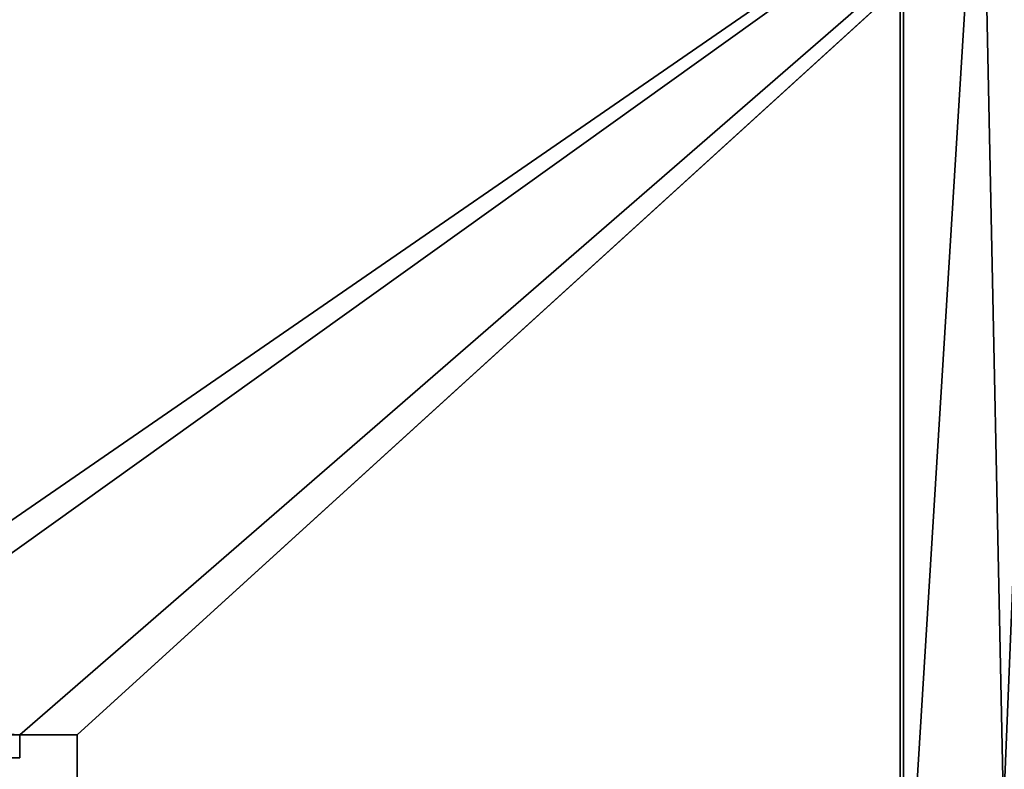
# Model space of a CAD drawing. Header units: millimetres. Extents: x -603 to 3703, y -115 to 249.
# Tile 275 of 656: x 358 to 401, y 21 to 54. Entities that reach past the tile are written whole.
import ezdxf

# ---------------------------------------------------------------- set-up
doc = ezdxf.new("R2010")
doc.units = ezdxf.units.MM
doc.layers.add('151', color=7, linetype='Continuous', true_color=0xffffff)

# ---------------------------------------------------------------- blocks, each defined once
blk = doc.blocks.new('UG_SURFACE_001')
at = {"layer": '151', "color": 252, "linetype": 'Continuous', "lineweight": 35}
for points in [[(603, -13.3, 2212.25), (603, 230.4, 2212.25), (-603, 230.4, 2212.25), (-603, -13.3, 2212.25)], [(-453, -13.3, 2062.25), (-453, 230.4, 2062.25), (453, 230.4, 2062.25), (453, -13.3, 2062.25)]]:
    blk.add_3dface(points, dxfattribs=at)
blk = doc.blocks.new('UG_SURFACE_033')
at = {"layer": '151', "color": 7, "linetype": 'Continuous', "lineweight": 35}
for points in [[(396.65, 11.15, 2003.9), (396.65, 229.15, 2003.9), (-396.65, 229.15, 2003.9), (-396.65, 11.15, 2003.9)], [(-396.5, 11.15, 2003.75), (-396.5, 229.15, 2003.75), (396.5, 229.15, 2003.75), (396.5, 11.15, 2003.75)], [(396.5, 11.15, 2003.75), (396.5, 229.15, 2003.75), (396.65, 229.15, 2003.9), (396.65, 11.15, 2003.9)]]:
    blk.add_3dface(points, dxfattribs=at)
blk = doc.blocks.new('UG_SURFACE_034')
at = {"layer": '151', "color": 41, "linetype": 'Continuous', "lineweight": 35}
for points in [[(396.65, 229.15, 2003.9), (396.65, 11.15, 2003.9), (-396.65, 11.15, 2003.9), (-396.65, 229.15, 2003.9)], [(401, 19.5, 2008.25), (396.65, 229.15, 2003.9), (408.5, 229.15, 2015.75), (408.5, 203.3, 2015.75)], [(401, 19.5, 2008.25), (401, 11.15, 2008.25), (396.65, 11.15, 2003.9), (396.65, 229.15, 2003.9)], [(403.5, 19.5, 2010.75), (401, 19.5, 2008.25), (408.5, 203.3, 2015.75), (410.5, 71, 2017.75)], [(410.5, 19, 2017.75), (410.5, 71, 2017.75), (-410.5, 71, 2017.75), (-410.5, 19, 2017.75)]]:
    blk.add_3dface(points, dxfattribs=at)
blk = doc.blocks.new('UG_SURFACE_041')
at = {"layer": '151', "color": 7, "linetype": 'Continuous', "lineweight": 35}
for points in [[(396.5, 11.15, -5.75), (396.5, 229.15, -5.75), (396.65, 229.15, -5.75), (396.65, 11.15, -5.75)], [(396.65, 11.15, 2003.9), (396.65, 229.15, 2003.9), (396.5, 229.15, 2003.75), (396.5, 11.15, 2003.75)], [(396.5, 11.15, 2003.75), (396.5, 229.15, 2003.75), (396.5, 229.15, -5.75), (396.5, 11.15, -5.75)], [(396.65, 11.15, -5.75), (396.65, 229.15, -5.75), (396.65, 229.15, 2003.9), (396.65, 11.15, 2003.9)]]:
    blk.add_3dface(points, dxfattribs=at)
blk = doc.blocks.new('UG_SURFACE_045')
at = {"layer": '151', "color": 41, "linetype": 'Continuous', "lineweight": 35}
for points in [[(396.65, 229.15, -5.75), (396.65, 11.15, -5.75), (396.65, 11.15, 2003.9), (396.65, 229.15, 2003.9)], [(401, 19.5, -5.75), (396.65, 229.15, -5.75), (408.5, 229.15, -5.75), (408.5, 203.3, -5.75)], [(401, 19.5, -5.75), (401, 11.15, -5.75), (396.65, 11.15, -5.75), (396.65, 229.15, -5.75)], [(408.5, 203.3, 2015.75), (408.5, 229.15, 2015.75), (396.65, 229.15, 2003.9), (396.65, 11.15, 2003.9)], [(401, 19.5, 2008.25), (408.5, 203.3, 2015.75), (396.65, 11.15, 2003.9)], [(410.5, 71, -5.75), (403.5, 19.5, -5.75), (401, 19.5, -5.75), (408.5, 203.3, -5.75)], [(401, 19.5, 2008.25), (403.5, 19.5, 2010.75), (413, 203.3, 2020.25), (408.5, 203.3, 2015.75)]]:
    blk.add_3dface(points, dxfattribs=at)
blk = doc.blocks.new('UG_SURFACE_050')
at = {"layer": '151', "color": 252, "linetype": 'Continuous', "lineweight": 35}
for points in [[(412, 69.5, 2020.25), (-412, 69.5, 2020.25), (109.3, 22.801, 2020.25), (111.8, 22.801, 2020.25)], [(-412, 69.5, 2018.75), (358.2, 22.801, 2018.75), (346.8, 22.801, 2018.75)], [(-412, 69.5, 2018.75), (412, 69.5, 2018.75), (360.7, 22.801, 2018.75), (358.2, 22.801, 2018.75)], [(412, 69.5, 2020.25), (111.8, 22.801, 2020.25), (123.2, 22.801, 2020.25)], [(123.2, 22.801, 2020.25), (125.7, 22.801, 2020.25), (412, 69.5, 2020.25)], [(412, 69.5, 2020.25), (125.7, 22.801, 2020.25), (344.3, 22.801, 2020.25)], [(412, 69.5, 2020.25), (344.3, 22.801, 2020.25), (346.8, 22.801, 2020.25)], [(346.8, 22.801, 2020.25), (358.2, 22.801, 2020.25), (412, 69.5, 2020.25)], [(358.2, 22.801, 2020.25), (360.7, 22.801, 2020.25), (412, 69.5, 2020.25)], [(360.7, 22.801, 2020.25), (360.7, 18.08, 2020.25), (412, 18.08, 2020.25), (412, 69.5, 2020.25)], [(412, 69.5, 2018.75), (412, 18.08, 2018.75), (360.7, 18.08, 2018.75), (360.7, 22.801, 2018.75)], [(346.8, 22.801, 2020.25), (346.8, 21.801, 2020.25), (358.2, 21.801, 2020.25), (358.2, 22.801, 2020.25)], [(358.2, 22.801, 2018.75), (358.2, 21.801, 2018.75), (346.8, 21.801, 2018.75), (346.8, 22.801, 2018.75)], [(358.2, 22.801, 2018.75), (360.7, 22.801, 2018.75), (360.7, 22.801, 2020.25), (358.2, 22.801, 2020.25)], [(358.2, 21.801, 2018.75), (358.2, 22.801, 2018.75), (358.2, 22.801, 2020.25), (358.2, 21.801, 2020.25)], [(360.7, 18.08, 2020.25), (360.7, 22.801, 2020.25), (360.7, 22.801, 2018.75), (360.7, 18.08, 2018.75)], [(346.8, 21.801, 2018.75), (358.2, 21.801, 2018.75), (358.2, 21.801, 2020.25), (346.8, 21.801, 2020.25)]]:
    blk.add_3dface(points, dxfattribs=at)
blk = doc.blocks.new('UG_SURFACE_074')
at = {"layer": '151', "color": 252, "linetype": 'Continuous', "lineweight": 35}
for points in [[(-414.5, -30.22, 2021.75), (414.5, -30.22, 2021.75), (414.5, 62.62, 2021.75), (-414.5, 62.62, 2021.75)], [(-413, -30.22, 2020.25), (-413, 62.62, 2020.25), (413, 62.62, 2020.25), (413, -30.22, 2020.25)]]:
    blk.add_3dface(points, dxfattribs=at)

msp = doc.modelspace()

# ---------------------------------------------------------------- linework, layer by layer
at = {"layer": '151', "color": 252, "linetype": 'Continuous', "lineweight": -3, "true_color": 0x939598}
for p, q in [((396.5, 11.15, 2003.75), (396.5, 229.15, 2003.75)), ((396.5, 11.15, -5.75), (396.5, 229.15, -5.75)), ((396.5, 11.15, 2003.75), (396.5, 229.15, 2003.75)), ((396.65, 229.15, -5.75), (396.65, 11.15, -5.75)), ((396.65, 11.15, 2003.9), (396.65, 229.15, 2003.9)), ((396.65, 11.15, 2003.9), (396.65, 229.15, 2003.9)), ((396.65, 229.15, 2003.9), (396.65, 11.15, 2003.9)), ((396.65, 11.15, -5.75), (396.65, 229.15, -5.75)), ((396.65, 229.15, 2003.9), (396.65, 11.15, 2003.9)), ((358.2, 22.801, 2018.75), (358.2, 21.801, 2018.75)), ((360.7, 22.801, 2018.75), (358.2, 22.801, 2018.75)), ((360.7, 22.801, 2020.25), (358.2, 22.801, 2020.25)), ((358.2, 22.801, 2020.25), (358.2, 21.801, 2020.25)), ((358.2, 22.801, 2018.75), (358.2, 22.801, 2020.25)), ((360.7, 18.08, 2018.75), (360.7, 22.801, 2018.75)), ((360.7, 22.801, 2018.75), (360.7, 22.801, 2020.25)), ((360.7, 18.08, 2020.25), (360.7, 22.801, 2020.25)), ((358.2, 21.801, 2020.25), (346.8, 21.801, 2020.25)), ((358.2, 21.801, 2018.75), (346.8, 21.801, 2018.75)), ((358.2, 21.801, 2018.75), (358.2, 21.801, 2020.25))]:
    msp.add_line(p, q, dxfattribs=at)

# ---------------------------------------------------------------- block references
for name in ['UG_SURFACE_033', 'UG_SURFACE_041', 'UG_SURFACE_001', 'UG_SURFACE_034', 'UG_SURFACE_045', 'UG_SURFACE_074', 'UG_SURFACE_050']:
    msp.add_blockref(name, (0, 0), dxfattribs=at)

doc.saveas('drawing.dxf')
